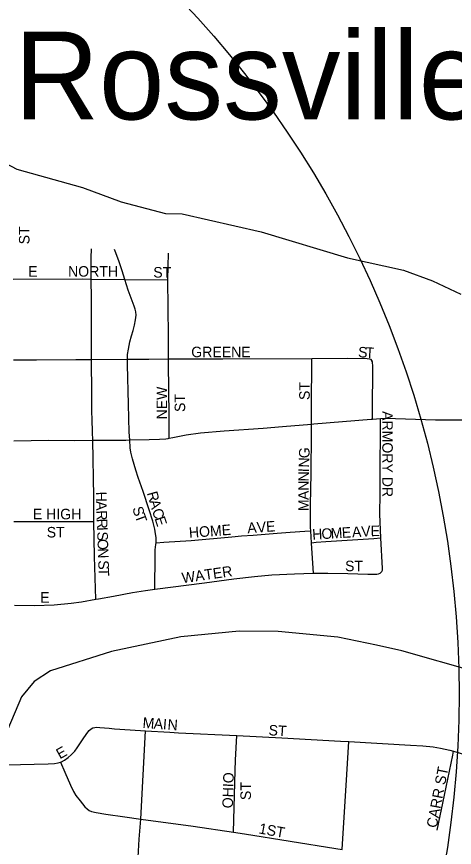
# Model space of a CAD drawing. Extents: x -87 to 2145, y -2128 to 440.
# Drawn here: x 304.83 to 315.23, y -552.95 to -533.22 of the extents above; entities that cross this region are included whole.
import ezdxf

# ---------------------------------------------------------------- set-up
doc = ezdxf.new("R2010")
doc.units = 0
for name, color, linetype in [('Default', 7, 'Continuous'), ('GM_X_City_Street', 7, 'Continuous'), ('GM_X_City_Street_Text', 7, 'Continuous'), ('GM_X_Township', 7, 'Continuous'), ('GM_X_Unincorporated_Text', 7, 'Continuous'), ('GM_X_US_Route', 7, 'Continuous')]:
    doc.layers.add(name, color=color, linetype=linetype)

msp = doc.modelspace()

# ---------------------------------------------------------------- linework, layer by layer
at = {"layer": 'Default'}
msp.add_circle((291.454, -549.312), 23.883, dxfattribs=at)
at = {"layer": 'GM_X_City_Street'}
for points in [[(306.603, -539.45), (306.6, -538.947), (306.61, -538.734)], [(307.404, -539.458), (307.341, -539.257), (307.268, -539.039), (307.191, -538.823), (307.157, -538.748)], [(308.421, -539.468), (308.435, -538.837)], [(304.748, -539.45), (306.391, -539.448), (306.603, -539.45)], [(306.603, -539.45), (307.404, -539.458)], [(306.609, -541.358), (306.607, -541.26), (306.613, -540.737), (306.607, -539.916), (306.603, -539.45)], [(307.404, -539.458), (308.421, -539.468)], [(307.465, -541.352), (307.468, -541.243), (307.487, -541.114), (307.524, -540.938), (307.557, -540.795), (307.596, -540.67), (307.631, -540.543), (307.654, -540.415), (307.668, -540.31), (307.664, -540.228), (307.648, -540.163), (307.622, -540.092), (307.484, -539.711), (307.404, -539.458)], [(308.437, -541.347), (308.435, -540.799), (308.421, -539.468)], [(304.758, -541.367), (305.301, -541.367), (306.235, -541.361), (306.609, -541.358)], [(306.609, -541.358), (307.465, -541.352)], [(306.64, -543.279), (306.637, -543.087), (306.627, -542.781), (306.622, -542.601), (306.621, -542.176), (306.609, -541.358)], [(307.52, -543.271), (307.507, -543.082), (307.485, -542.421), (307.463, -541.489), (307.465, -541.352)], [(307.465, -541.352), (307.975, -541.349), (308.437, -541.347)], [(308.437, -541.347), (309.139, -541.343), (309.73, -541.341), (311.843, -541.333)], [(308.454, -543.229), (308.455, -542.969), (308.455, -542.69), (308.437, -541.464), (308.437, -541.347)], [(311.837, -542.894), (311.838, -542.339), (311.842, -541.51), (311.843, -541.333)], [(311.843, -541.333), (312.7, -541.331), (313.156, -541.336), (313.21, -541.343), (313.236, -541.356), (313.268, -541.389)], [(313.283, -542.775), (313.284, -542.62), (313.289, -541.505), (313.284, -541.443), (313.28, -541.416), (313.268, -541.389)], [(313.484, -545.598), (313.455, -545.033), (313.461, -544.542), (313.466, -544.018), (313.473, -542.973), (313.474, -542.764)], [(311.818, -545.426), (311.814, -545.353), (311.809, -544.815), (311.824, -544.064), (311.837, -543.115), (311.837, -542.894)], [(306.662, -545.208), (306.668, -544.623), (306.64, -543.279)], [(308.142, -545.713), (308.146, -545.673), (308.143, -545.584), (308.133, -545.498), (308.114, -545.388), (308.065, -545.198), (307.983, -544.932), (307.836, -544.497), (307.719, -544.159), (307.666, -543.987), (307.585, -543.72), (307.546, -543.559), (307.532, -543.459), (307.52, -543.271)], [(304.77, -545.206), (306.662, -545.208)], [(306.717, -547.056), (306.685, -546.04), (306.662, -545.208)], [(308.142, -545.713), (308.33, -545.7), (308.978, -545.655), (309.941, -545.572), (310.17, -545.55), (310.447, -545.529), (311.018, -545.482), (311.328, -545.458), (311.672, -545.435), (311.818, -545.426)], [(311.832, -545.711), (311.818, -545.426)], [(308.116, -546.816), (308.119, -546.018), (308.126, -545.877), (308.139, -545.751), (308.142, -545.713)], [(311.832, -545.711), (311.946, -545.701), (312.175, -545.681), (313.313, -545.609), (313.484, -545.598)], [(311.883, -546.435), (311.833, -545.726), (311.832, -545.711)], [(313.465, -546.432), (313.501, -546.398), (313.516, -546.361), (313.52, -546.324), (313.484, -545.598)], [(308.116, -546.816), (309.291, -546.661), (309.991, -546.569), (310.48, -546.511), (310.89, -546.478), (311.431, -546.451), (311.875, -546.435), (311.883, -546.435)], [(311.883, -546.435), (312.22, -546.435), (312.696, -546.445), (313.171, -546.461), (313.325, -546.461), (313.384, -546.458), (313.427, -546.45), (313.465, -546.432)], [(306.717, -547.056), (306.778, -547.045), (307.132, -546.978), (307.585, -546.897), (307.892, -546.845), (308.116, -546.816)], [(304.78, -547.195), (305.256, -547.199), (305.727, -547.184), (306.128, -547.149), (306.375, -547.119), (306.717, -547.056)], [(305.873, -550.921), (305.898, -550.913), (305.97, -550.873), (306.054, -550.816), (306.131, -550.751), (306.212, -550.665), (306.272, -550.585), (306.396, -550.391), (306.496, -550.244), (306.556, -550.17), (306.601, -550.131), (306.64, -550.11), (306.687, -550.098), (306.734, -550.096), (306.808, -550.098), (307.027, -550.12), (307.157, -550.135), (307.773, -550.17), (307.89, -550.177)], [(307.778, -552.276), (307.89, -550.177)], [(307.89, -550.177), (308.472, -550.215), (308.674, -550.224), (310.062, -550.294)], [(309.981, -552.586), (310.02, -551.119), (310.028, -550.876), (310.062, -550.294)], [(310.062, -550.294), (311.13, -550.348), (312.522, -550.424), (312.718, -550.435)], [(312.56, -553), (312.674, -551.215), (312.718, -550.435)], [(312.718, -550.435), (314.187, -550.521), (314.48, -550.539), (314.723, -550.559), (314.898, -550.588), (315.12, -550.638), (315.207, -550.663)], [(314.821, -552.537), (314.993, -551.71), (315.189, -550.755), (315.207, -550.663)], [(315.207, -550.663), (315.339, -550.7), (315.569, -550.784), (315.947, -550.943), (316.439, -551.128), (316.647, -551.2)], [(304.595, -550.99), (305.58, -550.962), (305.731, -550.956), (305.815, -550.941), (305.873, -550.921)], [(305.873, -550.921), (305.975, -551.159), (306.111, -551.473), (306.183, -551.618), (306.242, -551.714), (306.338, -551.844), (306.45, -551.982), (306.507, -552.035), (306.558, -552.069), (306.613, -552.093), (306.72, -552.121), (306.947, -552.158), (307.4, -552.225), (307.778, -552.276)], [(307.677, -554.073), (307.696, -553.654), (307.722, -553.181), (307.744, -552.755), (307.778, -552.276)], [(307.778, -552.276), (309.022, -552.442), (309.981, -552.586)], [(309.981, -552.586), (310.246, -552.625), (312.408, -552.975), (312.56, -553)]]:
    msp.add_lwpolyline(points, dxfattribs=at)
at = {"layer": 'GM_X_Township'}
for points in [[(299.158, -532.496), (300.12, -533.447), (300.419, -533.631), (300.973, -534.317), (302.025, -535.339), (303.189, -536.162), (304.567, -536.697), (304.837, -536.84), (306.397, -537.276), (307.316, -537.615), (308.366, -537.896), (308.767, -537.9), (310.638, -538.329), (312.688, -538.949), (314.019, -539.242), (314.708, -539.488), (315.377, -539.805)], [(299.158, -532.496), (300.12, -533.447), (300.419, -533.631), (300.973, -534.317), (302.025, -535.339), (302.785, -535.876), (303.189, -536.162), (304.567, -536.697), (304.837, -536.84), (306.397, -537.276), (307.316, -537.615), (308.366, -537.896), (308.767, -537.9), (310.638, -538.329), (312.688, -538.949), (314.019, -539.242), (314.708, -539.488), (315.377, -539.805)], [(315.757, -548.787), (313.977, -548.279), (313.376, -548.143), (312.456, -547.954), (311.043, -547.82), (310.12, -547.811), (308.734, -547.947), (307.085, -548.292), (305.635, -548.758), (305.251, -549.005), (304.946, -549.372), (304.183, -551.169), (304.005, -551.858), (303.851, -553)], [(315.757, -548.787), (313.977, -548.279), (313.376, -548.143), (312.456, -547.954), (311.043, -547.82), (310.12, -547.811), (308.734, -547.947), (307.085, -548.292), (305.635, -548.758), (305.251, -549.005), (304.946, -549.372), (304.183, -551.169), (304.126, -551.388), (304.005, -551.858), (303.851, -553)]]:
    msp.add_lwpolyline(points, dxfattribs=at)
at = {"layer": 'GM_X_US_Route'}
for points in [[(308.428, -543.233), (308.454, -543.229), (308.54, -543.215), (308.861, -543.146), (309.2, -543.101), (309.764, -543.058), (310.684, -542.989), (311.145, -542.952), (311.837, -542.894), (311.89, -542.89), (313.25, -542.777), (313.283, -542.775)], [(313.283, -542.775), (313.474, -542.764), (313.592, -542.757), (314.776, -542.791), (315.448, -542.795), (315.476, -542.794)], [(304.763, -543.288), (305.588, -543.277), (306.209, -543.281), (306.64, -543.279), (306.958, -543.277), (307.425, -543.274), (307.52, -543.271), (307.977, -543.259), (308.222, -543.252), (308.379, -543.241), (308.428, -543.233)]]:
    msp.add_lwpolyline(points, dxfattribs=at)

# ---------------------------------------------------------------- texts
at = {"layer": 'GM_X_City_Street_Text'}
for s, rotation, p in [('ST', 90, (305.138, -538.625)), ('E', 0, (305.107, -539.393)), ('NORTH', 0, (306.053, -539.392)), ('ST', 0, (308.077, -539.414)), ('GREENE', 0, (308.979, -541.306)), ('S', 357.0748, (312.936, -541.306)), ('T', 356.3368, (313.11, -541.315)), ('NEW', 90, (308.404, -542.784)), ('ST', 90, (311.792, -542.322)), ('ST', 90, (308.834, -542.607)), ('ARMORY DR', 270, (313.514, -542.585)), ('G', 87.8797, (311.783, -543.71)), ('N', 87.9234, (311.775, -543.93)), ('I', 88.3821, (311.772, -544.039)), ('N', 89.5847, (311.77, -544.258)), ('N', 89.9781, (311.77, -544.478)), ('H', 270.9618, (306.716, -544.501)), ('R', 285.5852, (307.924, -544.531)), ('A', 89.9781, (311.77, -544.698)), ('A', 271.9089, (306.72, -544.725)), ('A', 286.063, (307.978, -544.724)), ('M', 89.9818, (311.77, -544.962)), ('E HIGH', 0, (305.217, -545.156)), ('R', 272.0242, (306.727, -544.946)), ('S', 286.7934, (307.577, -544.892)), ('C', 288.0024, (308.042, -544.944)), ('R', 272.016, (306.734, -545.143)), ('T', 289.9575, (307.633, -545.075)), ('E', 288.4336, (308.104, -545.134)), ('ST', 0, (305.547, -545.587)), ('I', 272.0519, (306.741, -545.341)), ('HOME', 4.1826, (308.932, -545.597)), ('AVE', 3.9506, (310.318, -545.487)), ('H', 3.4114, (311.858, -545.641)), ('O', 3.4216, (312.078, -545.627)), ('M', 3.4352, (312.297, -545.614)), ('E', 3.4299, (312.561, -545.599)), ('A', 3.4114, (312.802, -545.584)), ('V', 3.4216, (313.022, -545.571)), ('E', 1.667, (313.24, -545.558)), ('S', 272.022, (306.745, -545.451)), ('O', 272.0212, (306.751, -545.627)), ('N', 272.0332, (306.759, -545.847)), ('S', 272.022, (306.769, -546.133)), ('ST', 0, (312.631, -546.388)), ('T', 272.0272, (306.775, -546.309)), ('WATER', 8.1301, (308.774, -546.675)), ('E', 0, (305.393, -547.136)), ('M', 355.7522, (307.817, -550.107)), ('A', 355.7473, (308.08, -550.126)), ('I', 355.7119, (308.299, -550.142)), ('N', 355.759, (308.409, -550.151)), ('ST', 356.1879, (310.808, -550.283)), ('E', 29.1926, (305.859, -550.858)), ('CARR ST', 79.0792, (314.807, -552.499)), ('OHIO', 88.3643, (309.966, -552.022)), ('ST', 90, (310.396, -551.825)), ('1ST', 349.6908, (310.571, -552.615))]:
    msp.add_text(s, height=0.25, rotation=rotation, dxfattribs=at).set_placement(p)
at = {"layer": 'GM_X_Unincorporated_Text'}
msp.add_text('Rossville', height=2.085, rotation=0, dxfattribs=at).set_placement((304.777, -535.657))

doc.saveas('drawing.dxf')
